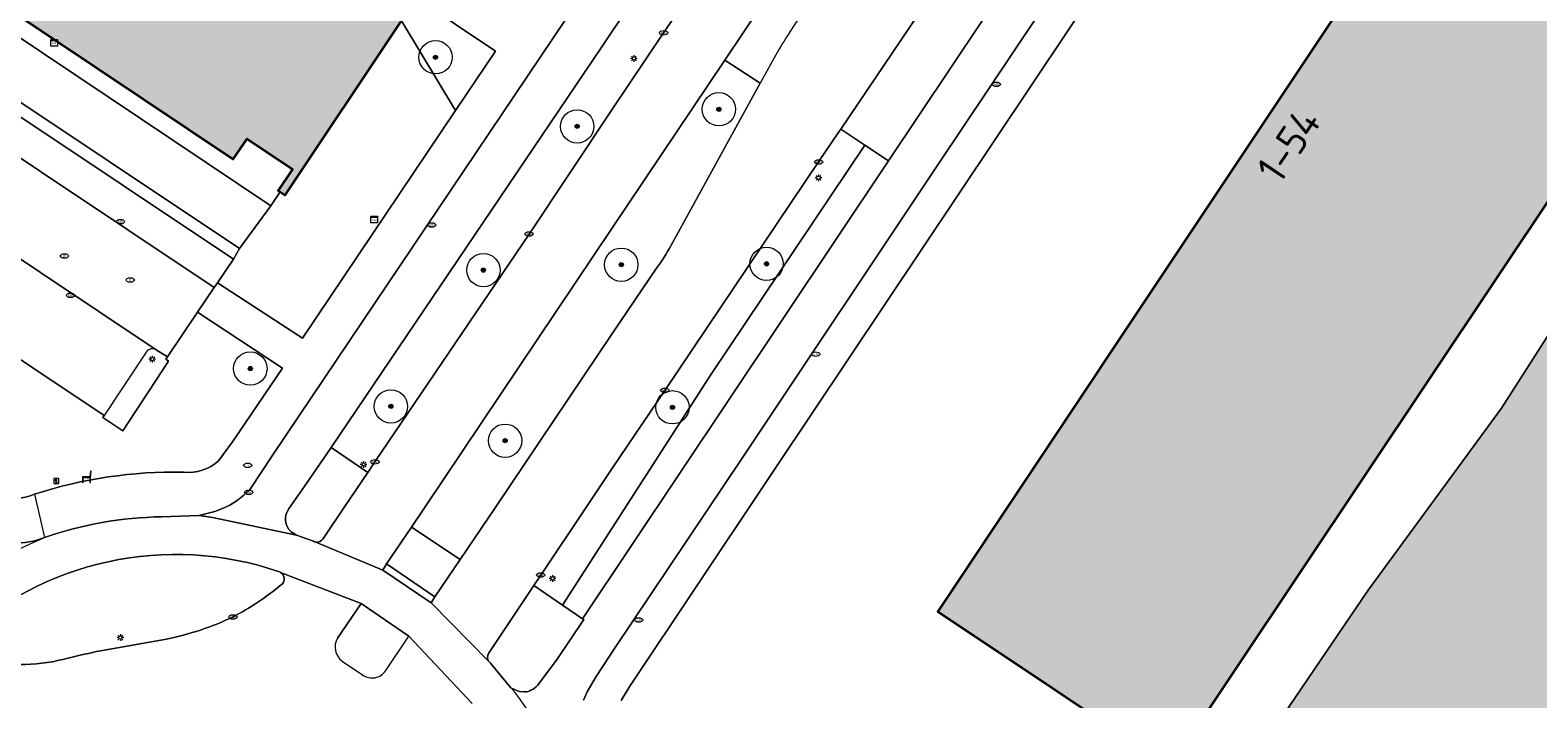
# Model space of a CAD drawing. Header units: metres. Extents: x 125349 to 128236, y 501602 to 503797.
# Tile 307 of 656: x 126465 to 126555, y 502238 to 502279. Entities that reach past the tile are written whole.
import ezdxf
from ezdxf.enums import TextEntityAlignment as Align

# ---------------------------------------------------------------- set-up
doc = ezdxf.new("R2010")
doc.units = ezdxf.units.M
doc.layers.get('0').update_dxf_attribs({"linetype": 'CONTINUOUS'})
for name, color, linetype, lineweight in [('B-WE-GR-BEPLANTING_CULTUUR_BODEMBEDEKKER-GV', 90, 'CONTINUOUS', 18), ('B-WE-GR-BEPLANTING_CULTUUR_BOSPLANTSOEN-GV', 90, 'CONTINUOUS', 18), ('B-WE-GR-BEPLANTING_CULTUUR_HEESTERS-GV', 90, 'CONTINUOUS', 18), ('B-WE-GR-BEPLANTING_CULTUUR_VASTE PLANTENVAK-GV', 90, 'CONTINUOUS', 18), ('B-WE-GR-BOOM-S-500', 90, 'CONTINUOUS', 18), ('B-WE-GR-GROENVOORZIENING-GV', 80, 'CONTINUOUS', 18), ('B-WE-IE-MEUBILAIR-S', 7, 'CONTINUOUS', 18), ('B-WE-IE-MEUBILAIR_WEGMEUBILAIR-S', 7, 'CONTINUOUS', 18), ('B-WE-OG-BEBOUWING-GV', 7, 'CONTINUOUS', 35), ('B-WE-OG-BEBOUWING-T18', 10, 'CONTINUOUS', 18), ('B-WE-OG-TERREIN_BEGROEID-GV', 7, 'CONTINUOUS', 18), ('B-WE-OG-TERREIN_ERF-GV', 7, 'CONTINUOUS', 18), ('B-WE-OG-WATER-GV', 130, 'CONTINUOUS', 18), ('B-WE-VH-GESLOTENVERHARDING_ASFALT-GV', 10, 'CONTINUOUS', 18), ('B-WE-VH-OPENVERHARDING-GV', 90, 'CONTINUOUS', 18), ('B-WE-VH-OPENVERHARDING_BETONELEMENT-GV', 90, 'CONTINUOUS', 18), ('B-WE-VH-OPENVERHARDING_TEGEL-GV', 90, 'CONTINUOUS', 18)]:
    doc.layers.add(name, color=color, linetype=linetype, lineweight=lineweight)
doc.layers.add('B-WE-OG-BEBOUWING-V', color=7, linetype='CONTINUOUS', lineweight=18, true_color=0xcc646e)
doc.layers.add('B-WE-OG-WATER-V', color=7, linetype='CONTINUOUS', lineweight=18, true_color=0xbee8ff)
doc.styles.add('NLCS-ISO', font='NLCS-ISO.ttf')
doc.styles.add('NLCS-ISO-M1000-T18', font='NLCS-ISO.ttf', dxfattribs={"height": 1.8})

# ---------------------------------------------------------------- blocks, each defined once
blk = doc.blocks.new('SIE-MEUBILAIR_BORD_INFORMATIE-SO')
h = blk.add_hatch(color=256)
h.dxf.hatch_style = 1
h.paths.add_polyline_path([(0.13, 0.2), (-0.33, 0.2), (-0.33, 0.08), (-0.13, 0.08), (-0.13, -0.65), (0.13, -0.65)])
h = blk.add_hatch(color=256)
h.dxf.hatch_style = 1
edge = h.paths.add_edge_path()
edge.add_arc((0, 0.5), 0.149, 0, 360)
for points in [[(-0.75, -0.75), (0.75, -0.75), (0.75, 0.75), (-0.75, 0.75)], [(0.13, 0.2), (-0.33, 0.2), (-0.33, 0.08), (-0.13, 0.08), (-0.13, -0.65), (0.13, -0.65)]]:
    blk.add_lwpolyline(points, close=True)
blk.add_circle((0, 0.5), 0.149)
blk = doc.blocks.new('SIE-MEUBILAIR_KAST_CAI-SO')
for points in [[(-1, 1), (1, 1), (1, 0.84), (-1, 0.84)], [(-1, 0.76), (1, 0.76), (1, -1), (-1, -1)]]:
    blk.add_lwpolyline(points, close=True)
at = {"style": 'NLCS-ISO'}
blk.add_text('cai', height=0.75, dxfattribs=at).set_placement((0, 0), align=Align.MIDDLE_CENTER)
blk = doc.blocks.new('SIE-MEUBILAIR_PAAL_LICHTMAST-SO')
for points in [[(-0.62, 0), (-1, 0)], [(-0.71, 0.71), (-0.44, 0.44)], [(0, 1), (0, 0.62)], [(0.44, 0.44), (0.71, 0.71)], [(1, 0), (0.62, 0)], [(-0.71, -0.71), (-0.44, -0.44)], [(0, -0.62), (0, -1)], [(0.44, -0.44), (0.71, -0.71)]]:
    blk.add_lwpolyline(points)
blk.add_circle((0, 0), 0.5)
blk = doc.blocks.new('SIE-MEUBILAIR_PUT_KOLK-SO')
blk.add_ellipse((0, 0), major_axis=(1.25, 0), ratio=0.54)
at = {"style": 'NLCS-ISO'}
blk.add_text('klk', height=0.75, dxfattribs=at).set_placement((0.03, 0), align=Align.MIDDLE_CENTER)
blk = doc.blocks.new('SIE-MEUBILAIR_PUT_DRAINAGEPUT-SO')
blk.add_ellipse((0, 0), major_axis=(1.25, 0), ratio=0.54)
at = {"style": 'NLCS-ISO'}
blk.add_text('dr', height=0.75, dxfattribs=at).set_placement((0.03, 0), align=Align.MIDDLE_CENTER)
blk = doc.blocks.new('SIE-MEUBILAIR_PUT_RIOOLPUT-SO')
blk.add_ellipse((0, 0), major_axis=(1.25, 0), ratio=0.54)
at = {"style": 'NLCS-ISO'}
blk.add_text('ri', height=0.75, dxfattribs=at).set_placement((-0.04, 0.07), align=Align.MIDDLE_CENTER)
blk = doc.blocks.new('SIE-WEG_ZITBANK-SO')
at = {"color": 0, "linetype": 'ByBlock', "lineweight": 18}
blk.add_lwpolyline([(-0.91, -1.63), (-0.91, -0.2), (1.09, -0.2), (1.09, -1.63), (1.29, -1.63), (1.29, -0.21), (1.54, 1.78), (1.33, 1.78), (1.11, 0), (-1.11, 0), (-1.11, -1.63)], close=True, dxfattribs=at)
blk = doc.blocks.new('SGR-BOOM_01-SO')
at = {"linetype": 'ByBlock', "lineweight": 18}
h = blk.add_hatch(color=0, dxfattribs=at)
h.dxf.hatch_style = 1
edge = h.paths.add_edge_path()
edge.add_arc((0, 0), 0.25, 0, 360)
at = {"color": 0, "linetype": 'ByBlock', "lineweight": 18}
for radius in [2, 0.25]:
    blk.add_circle((0, 0), radius, dxfattribs=at)

msp = doc.modelspace()

# ---------------------------------------------------------------- hatches: boundary and pattern name
at = {"layer": 'B-WE-OG-BEBOUWING-V'}
for points in [[(126567.357, 502323.781), (126554.467, 502304.416), (126558.229, 502301.915), (126519.497, 502243.735), (126533.452, 502234.414), (126572.242, 502292.594), (126572.363, 502292.514), (126587.039, 502314.562), (126582.554, 502317.541), (126582.506, 502317.465)], [(126488.262, 502280.532), (126488.362, 502280.681), (126488.091, 502280.856), (126487.944, 502280.951), (126487.071, 502279.607), (126484.333, 502281.431), (126485.153, 502282.662), (126460.069, 502299.46), (126461.766, 502302.119), (126458.156, 502304.55), (126458.757, 502305.465), (126455.666, 502307.498), (126455.064, 502306.583), (126449.22, 502310.517), (126447.467, 502307.852), (126444.709, 502309.696), (126443.887, 502308.465), (126440.727, 502310.576), (126441.602, 502311.885), (126441.344, 502312.087), (126441.189, 502312.207), (126440.23, 502310.772), (126433.194, 502300.244), (126433.325, 502300.157), (126433.606, 502299.969), (126434.486, 502301.287), (126437.646, 502299.176), (126436.823, 502297.945), (126477.261, 502270.865), (126478.086, 502272.099), (126480.813, 502270.277), (126479.952, 502268.988), (126480.069, 502268.91), (126480.363, 502268.713), (126487.346, 502279.16)]]:
    msp.add_hatch(color=256, dxfattribs=at).paths.add_polyline_path(points)
at = {"layer": 'B-WE-OG-WATER-V'}
msp.add_hatch(color=256, dxfattribs=at).paths.add_polyline_path([(126517.754, 502205.834), (126518.355, 502205.385), (126520.81, 502203.713), (126525.019, 502200.848), (126526.118, 502200.1), (126527.292, 502199.3), (126531.528, 502196.411), (126538.631, 502199.088), (126539.801, 502199.687), (126540.966, 502205.842), (126546.793, 502214.563), (126544.61, 502216.02), (126549.53, 502223.66), (126551.841, 502222.118), (126552.458, 502223.042), (126560.626, 502235.266), (126567.061, 502244.906), (126565.03, 502246.26), (126569.91, 502253.94), (126572.111, 502252.472), (126592.426, 502282.906), (126607.678, 502305.756), (126608.768, 502312.268), (126608.477, 502312.464), (126601.522, 502317.156), (126595.971, 502320.901), (126588.518, 502316.854), (126591.902, 502314.753), (126562.163, 502269.817), (126553.291, 502255.928), (126545.29, 502245), (126538.44, 502234.9), (126531.633, 502224.174), (126525.27, 502214.997), (126521.17, 502209.552)])

# ---------------------------------------------------------------- linework, layer by layer
at = {"layer": 'B-WE-GR-BEPLANTING_CULTUUR_BODEMBEDEKKER-GV', "flags": 128}
for points in [[(126502.337, 502282.013), (126500, 502278.56), (126499.323, 502277.559), (126483.126, 502253.562), (126485.322, 502252.077), (126485.751, 502252.711), (126494.989, 502266.378), (126500, 502273.88), (126503.053, 502278.451), (126504.327, 502280.302)], [(126503.486, 502265.67), (126508.849, 502275.437), (126506.724, 502276.813), (126500, 502266.778), (126488.757, 502250), (126487.948, 502248.793), (126490.87, 502246.845)], [(126490.87, 502246.845), (126492.99, 502250), (126500, 502260.434), (126502.622, 502264.336)]]:
    msp.add_lwpolyline(points, dxfattribs=at)
at = {"layer": 'B-WE-GR-BEPLANTING_CULTUUR_BODEMBEDEKKER-GV'}
msp.add_lwpolyline([(126502.622, 502264.336, 0.0527), (126503.486, 502265.67)], format="xyb", dxfattribs=at)
at = {"layer": 'B-WE-GR-BEPLANTING_CULTUUR_BOSPLANTSOEN-GV', "flags": 128}
msp.add_lwpolyline([(126477.274, 502264.877), (126476.31, 502263.449), (126481.406, 502260.124), (126490.58, 502273.793), (126487.346, 502279.16), (126480.363, 502268.713), (126480.069, 502268.91), (126479.505, 502268.073), (126477.642, 502265.507)], close=True, dxfattribs=at)
at = {"layer": 'B-WE-GR-BEPLANTING_CULTUUR_HEESTERS-GV', "flags": 128}
for points in [[(126479.505, 502268.073), (126480.069, 502268.91), (126479.952, 502268.988), (126480.813, 502270.277), (126478.086, 502272.099), (126477.261, 502270.865), (126436.823, 502297.945), (126437.646, 502299.176), (126434.486, 502301.287), (126433.606, 502299.969), (126433.325, 502300.157), (126433.11, 502299.796), (126432.855, 502299.368)], [(126477.642, 502265.507), (126479.505, 502268.073), (126432.855, 502299.368), (126431.031, 502296.64), (126477.641, 502265.507)], [(126487.346, 502279.16), (126490.58, 502273.793), (126492.98, 502277.343), (126488.262, 502280.532)]]:
    msp.add_lwpolyline(points, close=True, dxfattribs=at)
msp.add_lwpolyline([(126476.378, 502252.776), (126477.214, 502253.912), (126480.217, 502258.328), (126475.122, 502261.689), (126473.308, 502259.003), (126473.226, 502258.865), (126473.386, 502258.742), (126470.638, 502254.562), (126469.43, 502255.362), (126469.519, 502255.497), (126456.735, 502264.037), (126456.33, 502263.443), (126456.225, 502261.678), (126457.785, 502254.27), (126458.727, 502252.487)], dxfattribs=at)
at = {"layer": 'B-WE-GR-BEPLANTING_CULTUUR_HEESTERS-GV'}
for points in [[(126465.342, 502250.766, -0.083463), (126474.281, 502252.09)], [(126474.281, 502252.09, 0.216413), (126476.378, 502252.776)], [(126463.161, 502250.704, 0.198084), (126465.342, 502250.766)]]:
    msp.add_lwpolyline(points, format="xyb", dxfattribs=at)
at = {"layer": 'B-WE-GR-BEPLANTING_CULTUUR_VASTE PLANTENVAK-GV', "flags": 128}
msp.add_lwpolyline([(126496.988, 502244.113), (126505.909, 502257.964), (126515.127, 502271.707), (126513.676, 502272.671), (126513.567, 502272.51), (126512.35, 502270.702), (126503.126, 502256.998), (126500, 502252.339), (126498.43, 502250), (126495.689, 502245.915), (126495.268, 502245.281)], close=True, dxfattribs=at)
at = {"layer": 'B-WE-GR-GROENVOORZIENING-GV'}
for points in [[(126480.028, 502246.109, 0.2803), (126460.678, 502241.903)], [(126480.096, 502246.076, 0.047263), (126480.028, 502246.109)], [(126480.121, 502245.32, 0.551597), (126480.096, 502246.076)], [(126477.24, 502243.396, 0.048515), (126480.121, 502245.32)], [(126473.26, 502242.072, 0.058806), (126477.24, 502243.396)], [(126467.362, 502240.928, -0.010217), (126469.308, 502241.37)], [(126462.239, 502240.774, 0.116333), (126467.362, 502240.928)]]:
    msp.add_lwpolyline(points, format="xyb", dxfattribs=at)
at = {"layer": 'B-WE-GR-GROENVOORZIENING-GV', "flags": 128}
msp.add_lwpolyline([(126469.308, 502241.37), (126473.26, 502242.072)], dxfattribs=at)
at = {"layer": 'B-WE-OG-BEBOUWING-GV', "flags": 128}
msp.add_lwpolyline([(126567.357, 502323.781), (126554.467, 502304.416), (126558.229, 502301.915), (126519.497, 502243.735), (126533.452, 502234.414), (126572.242, 502292.594), (126572.363, 502292.514), (126587.039, 502314.562), (126582.554, 502317.541), (126582.506, 502317.465)], close=True, dxfattribs=at)
msp.add_lwpolyline([(126436.823, 502297.945), (126477.261, 502270.865), (126478.086, 502272.099), (126480.813, 502270.277), (126479.952, 502268.988), (126480.069, 502268.91), (126480.363, 502268.713), (126487.346, 502279.16), (126488.262, 502280.532), (126488.362, 502280.681), (126488.091, 502280.856), (126487.944, 502280.951), (126487.071, 502279.607), (126484.333, 502281.431), (126485.153, 502282.662), (126460.069, 502299.46)], dxfattribs=at)
at = {"layer": 'B-WE-OG-TERREIN_BEGROEID-GV', "flags": 128}
msp.add_lwpolyline([(126516.541, 502270.769), (126515.127, 502271.707), (126505.909, 502257.964), (126496.988, 502244.113), (126498.199, 502243.291), (126507.013, 502256.494)], close=True, dxfattribs=at)
at = {"layer": 'B-WE-OG-TERREIN_ERF-GV', "flags": 128}
msp.add_lwpolyline([(126567.357, 502323.781), (126582.506, 502317.465), (126582.554, 502317.541), (126587.039, 502314.562), (126572.363, 502292.514), (126572.242, 502292.594), (126533.452, 502234.414), (126519.497, 502243.735), (126558.229, 502301.915), (126554.467, 502304.416)], close=True, dxfattribs=at)
for points in [[(126555.51, 502322.504), (126555.427, 502322.407), (126555.223, 502322.143), (126554.454, 502321.011), (126550.551, 502314.781), (126547.106, 502309.32), (126543.974, 502304.309), (126530.175, 502282.912), (126529.511, 502281.909), (126509.786, 502252.369), (126509.101, 502251.344), (126501.037, 502239.254), (126500.507, 502238.396)], [(126538.44, 502234.9), (126545.29, 502245), (126553.291, 502255.928), (126562.163, 502269.817)]]:
    msp.add_lwpolyline(points, dxfattribs=at)
at = {"layer": 'B-WE-OG-WATER-GV', "flags": 128}
msp.add_lwpolyline([(126562.163, 502269.817), (126553.291, 502255.928), (126545.29, 502245), (126538.44, 502234.9), (126531.633, 502224.174), (126525.27, 502214.997), (126521.17, 502209.552), (126517.754, 502205.834), (126518.355, 502205.385), (126520.81, 502203.713), (126525.019, 502200.848), (126526.118, 502200.1), (126527.292, 502199.3), (126531.528, 502196.411), (126538.631, 502199.088), (126539.801, 502199.687), (126540.966, 502205.842), (126546.793, 502214.563), (126544.61, 502216.02), (126549.53, 502223.66), (126551.841, 502222.118), (126552.458, 502223.042), (126560.626, 502235.266)], dxfattribs=at)
at = {"layer": 'B-WE-VH-GESLOTENVERHARDING_ASFALT-GV', "flags": 128}
for points in [[(126482.213, 502247.888), (126486.224, 502246.215), (126486.437, 502246.582), (126487.948, 502248.793), (126488.757, 502250), (126500, 502266.778), (126506.724, 502276.813), (126525.271, 502304.491), (126540.674, 502327.46), (126542.965, 502330.911), (126543.194, 502331.24), (126539.85, 502334.232)], [(126498.246, 502238.413), (126498.479, 502238.9), (126499.016, 502239.829), (126500.107, 502241.499), (126507.756, 502252.929), (126519.533, 502270.593), (126528.485, 502283.986), (126535.68, 502295.119), (126541.209, 502303.737), (126547.855, 502314.282), (126553.201, 502322.733), (126553.479, 502323.162), (126553.783, 502323.576), (126554.112, 502323.972), (126554.463, 502324.349), (126554.836, 502324.704), (126555.228, 502325.036), (126555.638, 502325.342)], [(126492.563, 502241.202), (126495.268, 502245.281), (126495.689, 502245.915), (126498.43, 502250), (126500, 502252.339), (126503.126, 502256.998), (126512.35, 502270.702), (126513.567, 502272.51), (126513.676, 502272.671), (126520.368, 502282.608), (126526.84, 502293.028), (126526.929, 502293.171), (126528.547, 502295.775), (126530.582, 502299.138), (126532.952, 502302.649), (126537.017, 502308.773), (126541.553, 502315.605), (126541.572, 502315.634), (126546.253, 502322.688), (126546.715, 502323.373), (126546.822, 502323.532)], [(126543.375, 502311.989), (126540.049, 502306.748), (126533.485, 502296.548), (126529.924, 502291.023), (126526.176, 502285.19), (126525.836, 502284.689), (126516.541, 502270.769), (126507.013, 502256.494), (126498.199, 502243.291), (126498.27, 502243.242), (126496.676, 502240.861), (126495.488, 502239.297), (126495.415, 502239.216), (126495.332, 502239.143), (126495.242, 502239.077), (126495.144, 502239.021), (126495.042, 502238.974), (126494.937, 502238.937), (126494.829, 502238.912), (126494.721, 502238.899), (126494.401, 502238.929), (126493.929, 502239.129)], [(126527.817, 502302.683), (126525.271, 502304.491), (126506.724, 502276.813), (126508.849, 502275.437)], [(126510.597, 502278.458), (126519.936, 502292.721)], [(126504.327, 502280.302), (126503.053, 502278.451), (126500, 502273.88), (126494.989, 502266.378), (126485.751, 502252.711), (126485.322, 502252.077)], [(126509.761, 502277.099), (126508.849, 502275.437)], [(126508.849, 502275.437), (126503.486, 502265.67)], [(126502.622, 502264.336), (126500, 502260.434), (126492.99, 502250), (126490.87, 502246.845), (126489.339, 502244.609), (126489.126, 502244.242), (126492.577, 502240.734)], [(126485.322, 502252.077), (126485.316, 502252.068), (126483.919, 502250), (126482.619, 502248.077)], [(126482.068, 502247.94), (126481.059, 502248.311), (126476.01, 502249.362), (126475.223, 502249.497), (126472.956, 502249.412)], [(126489.126, 502244.242), (126486.224, 502246.215), (126482.213, 502247.888)], [(126483.517, 502242.128), (126484.918, 502244.208), (126480.096, 502246.076)], [(126480.096, 502246.076), (126484.918, 502244.208), (126487.782, 502242.25), (126491.578, 502238.208)], [(126484.918, 502244.208), (126483.517, 502242.128)], [(126487.782, 502242.25), (126484.918, 502244.208)], [(126493.929, 502239.129), (126493.907, 502239.157), (126492.679, 502240.623), (126492.577, 502240.734), (126489.126, 502244.242)], [(126473.26, 502242.072), (126469.308, 502241.37)], [(126486.397, 502240.185), (126487.782, 502242.25)], [(126491.578, 502238.208), (126487.782, 502242.25)], [(126483.785, 502240.757), (126485.006, 502239.921)]]:
    msp.add_lwpolyline(points, dxfattribs=at)
at = {"layer": 'B-WE-VH-GESLOTENVERHARDING_ASFALT-GV'}
for points in [[(126510.597, 502278.458, 0.010429), (126509.761, 502277.099)], [(126503.486, 502265.67, -0.0527), (126502.622, 502264.336)], [(126472.956, 502249.412, 0.078892), (126465.945, 502248.165)], [(126460.58, 502244.836, -0.084429), (126465.945, 502248.165)], [(126465.945, 502248.165, -0.192939), (126462.208, 502248.228)], [(126482.213, 502247.888, -0.096506), (126482.068, 502247.94)], [(126482.619, 502248.077, -0.303655), (126482.213, 502247.888)], [(126460.678, 502241.903, -0.2803), (126480.028, 502246.109)], [(126480.028, 502246.109, -0.047263), (126480.096, 502246.076)], [(126480.096, 502246.076, -0.551597), (126480.121, 502245.32)], [(126480.121, 502245.32, -0.048515), (126477.24, 502243.396)], [(126477.24, 502243.396, -0.058806), (126473.26, 502242.072)], [(126483.517, 502242.128, 0.398286), (126483.785, 502240.757)], [(126469.308, 502241.37, 0.010217), (126467.362, 502240.928)], [(126492.577, 502240.734, -0.294864), (126492.563, 502241.202)], [(126467.362, 502240.928, -0.116333), (126462.239, 502240.774)], [(126485.006, 502239.921, 0.425678), (126486.397, 502240.185)], [(126493.929, 502239.129, -0.081261), (126496.996, 502233.595)]]:
    msp.add_lwpolyline(points, format="xyb", dxfattribs=at)
at = {"layer": 'B-WE-VH-OPENVERHARDING-GV', "flags": 128}
for points in [[(126475.122, 502261.689), (126476.117, 502263.163), (126429.328, 502294.456), (126425.224, 502297.191), (126422.435, 502293.017), (126427.038, 502289.938), (126428.16, 502289.188), (126450.992, 502273.898), (126451.809, 502273.348), (126472.646, 502259.427), (126473.308, 502259.003)], [(126477.642, 502265.507), (126477.641, 502265.507), (126431.031, 502296.64), (126430.64, 502296.032), (126430.766, 502295.95), (126477.274, 502264.877)], [(126489.339, 502244.609), (126490.87, 502246.845), (126487.948, 502248.793), (126486.437, 502246.582)]]:
    msp.add_lwpolyline(points, close=True, dxfattribs=at)
for points in [[(126476.117, 502263.163), (126476.31, 502263.449), (126477.274, 502264.877), (126430.766, 502295.95)], [(126429.328, 502294.456), (126476.117, 502263.163)], [(126488.262, 502280.532), (126492.98, 502277.343), (126490.58, 502273.793), (126481.406, 502260.124), (126476.31, 502263.449), (126476.117, 502263.163), (126475.122, 502261.689)], [(126475.223, 502249.497), (126475.918, 502249.671), (126476.153, 502249.737), (126476.609, 502249.903), (126477.043, 502250.113), (126477.268, 502250.244), (126477.486, 502250.388), (126477.696, 502250.544), (126477.898, 502250.71), (126478.271, 502251.074), (126479.64, 502253.125), (126497.204, 502279.26)], [(126451.894, 502272.744), (126449.393, 502268.942), (126456.735, 502264.037), (126469.519, 502255.497)], [(126472.646, 502259.427), (126451.809, 502273.348)], [(126475.122, 502261.689), (126480.217, 502258.328), (126477.214, 502253.912), (126476.378, 502252.776)], [(126469.519, 502255.497), (126469.43, 502255.362), (126470.638, 502254.562), (126473.386, 502258.742), (126473.226, 502258.865), (126473.308, 502259.003), (126472.646, 502259.427)], [(126472.035, 502259.291), (126469.519, 502255.497)], [(126483.126, 502253.562), (126481.54, 502251.263), (126480.571, 502249.866), (126480.43, 502249.576)], [(126482.619, 502248.077), (126483.919, 502250), (126485.316, 502252.068), (126485.322, 502252.077), (126483.126, 502253.562)], [(126465.342, 502250.766), (126465.945, 502248.165)], [(126472.956, 502249.412), (126475.223, 502249.497)], [(126481.059, 502248.311), (126482.068, 502247.94)]]:
    msp.add_lwpolyline(points, dxfattribs=at)
at = {"layer": 'B-WE-VH-OPENVERHARDING-GV'}
for points in [[(126472.646, 502259.427, 0.408941), (126472.035, 502259.291)], [(126474.281, 502252.09, 0.083463), (126465.342, 502250.766)], [(126476.378, 502252.776, -0.216413), (126474.281, 502252.09)], [(126465.342, 502250.766, -0.198084), (126463.161, 502250.704)], [(126465.945, 502248.165, -0.078892), (126472.956, 502249.412)], [(126480.43, 502249.576, 0.391578), (126481.059, 502248.311)], [(126462.208, 502248.228, 0.192939), (126465.945, 502248.165)], [(126482.068, 502247.94, 0.096506), (126482.213, 502247.888)], [(126482.213, 502247.888, 0.303655), (126482.619, 502248.077)]]:
    msp.add_lwpolyline(points, format="xyb", dxfattribs=at)
at = {"layer": 'B-WE-VH-OPENVERHARDING_BETONELEMENT-GV', "flags": 128}
msp.add_lwpolyline([(126486.224, 502246.215), (126489.126, 502244.242), (126489.339, 502244.609), (126486.437, 502246.582)], close=True, dxfattribs=at)
at = {"layer": 'B-WE-VH-OPENVERHARDING_TEGEL-GV', "flags": 128}
for points in [[(126555.638, 502325.342), (126555.228, 502325.036), (126554.836, 502324.704), (126554.463, 502324.349), (126554.112, 502323.972), (126553.783, 502323.576), (126553.479, 502323.162), (126553.201, 502322.733), (126547.855, 502314.282), (126541.209, 502303.737), (126535.68, 502295.119), (126528.485, 502283.986), (126519.533, 502270.593), (126507.756, 502252.929), (126500.107, 502241.499), (126499.016, 502239.829), (126498.479, 502238.9), (126498.246, 502238.413)], [(126500.507, 502238.396), (126501.037, 502239.254), (126509.101, 502251.344), (126509.786, 502252.369), (126529.511, 502281.909), (126530.175, 502282.912), (126543.974, 502304.309), (126547.106, 502309.32), (126550.551, 502314.781), (126554.454, 502321.011), (126555.223, 502322.143), (126555.427, 502322.407), (126555.51, 502322.504)], [(126480.43, 502249.576), (126480.571, 502249.866), (126481.54, 502251.263), (126483.126, 502253.562), (126499.323, 502277.559), (126500, 502278.56), (126502.337, 502282.013)], [(126497.204, 502279.26), (126479.64, 502253.125), (126478.271, 502251.074), (126477.898, 502250.71), (126477.696, 502250.544), (126477.486, 502250.388), (126477.268, 502250.244), (126477.043, 502250.113), (126476.609, 502249.903), (126476.153, 502249.737), (126475.918, 502249.671), (126475.223, 502249.497), (126476.01, 502249.362), (126481.059, 502248.311)], [(126495.268, 502245.281), (126492.563, 502241.202)], [(126493.929, 502239.129), (126494.401, 502238.929), (126494.721, 502238.899), (126494.829, 502238.912), (126494.937, 502238.937), (126495.042, 502238.974), (126495.144, 502239.021), (126495.242, 502239.077), (126495.332, 502239.143), (126495.415, 502239.216), (126495.488, 502239.297), (126496.676, 502240.861), (126498.27, 502243.242), (126498.199, 502243.291), (126496.988, 502244.113), (126495.268, 502245.281)], [(126492.577, 502240.734), (126492.679, 502240.623), (126493.907, 502239.157), (126493.929, 502239.129)]]:
    msp.add_lwpolyline(points, dxfattribs=at)
msp.add_lwpolyline([(126516.541, 502270.769), (126525.836, 502284.689), (126526.176, 502285.19), (126529.924, 502291.023), (126528.39, 502292.021), (126526.84, 502293.028), (126520.368, 502282.608), (126513.676, 502272.671), (126515.127, 502271.707)], close=True, dxfattribs=at)
at = {"layer": 'B-WE-VH-OPENVERHARDING_TEGEL-GV'}
for points in [[(126481.059, 502248.311, -0.391578), (126480.43, 502249.576)], [(126492.563, 502241.202, 0.294864), (126492.577, 502240.734)]]:
    msp.add_lwpolyline(points, format="xyb", dxfattribs=at)

# ---------------------------------------------------------------- block references
at = {"layer": 'B-WE-GR-BOOM-S-500', "xscale": 0.5, "yscale": 0.5, "zscale": 0.5}
for p in [(126489.383, 502276.983), (126506.369, 502273.863), (126497.875, 502272.836), (126500.521, 502264.538), (126509.228, 502264.589), (126492.254, 502264.211), (126478.281, 502258.305), (126486.706, 502256.037), (126503.585, 502255.979), (126493.557, 502253.978)]:
    msp.add_blockref('SGR-BOOM_01-SO', p, dxfattribs=at)
at = {"layer": 'B-WE-IE-MEUBILAIR-S', "xscale": 0.2, "yscale": 0.2, "zscale": 0.2}
for name, p in [('SIE-MEUBILAIR_PUT_KOLK-SO', (126503.053, 502278.451)), ('SIE-MEUBILAIR_KAST_CAI-SO', (126466.517, 502277.847)), ('SIE-MEUBILAIR_PAAL_LICHTMAST-SO', (126501.276, 502276.91)), ('SIE-MEUBILAIR_PUT_KOLK-SO', (126523.001, 502275.361)), ('SIE-MEUBILAIR_PUT_KOLK-SO', (126512.35, 502270.702)), ('SIE-MEUBILAIR_PAAL_LICHTMAST-SO', (126512.342, 502269.753)), ('SIE-MEUBILAIR_KAST_CAI-SO', (126485.711, 502267.239)), ('SIE-MEUBILAIR_PUT_KOLK-SO', (126470.494, 502267.115)), ('SIE-MEUBILAIR_PUT_KOLK-SO', (126489.155, 502266.917)), ('SIE-MEUBILAIR_PUT_KOLK-SO', (126494.989, 502266.378)), ('SIE-MEUBILAIR_PUT_DRAINAGEPUT-SO', (126467.137, 502265.063)), ('SIE-MEUBILAIR_PUT_RIOOLPUT-SO', (126471.084, 502263.616)), ('SIE-MEUBILAIR_PUT_KOLK-SO', (126467.503, 502262.696)), ('SIE-MEUBILAIR_PUT_KOLK-SO', (126512.172, 502259.169)), ('SIE-MEUBILAIR_PAAL_LICHTMAST-SO', (126472.406, 502258.876)), ('SIE-MEUBILAIR_PUT_KOLK-SO', (126503.126, 502256.998)), ('SIE-MEUBILAIR_PUT_KOLK-SO', (126485.751, 502252.711)), ('SIE-MEUBILAIR_PUT_RIOOLPUT-SO', (126478.122, 502252.502)), ('SIE-MEUBILAIR_PAAL_LICHTMAST-SO', (126485.069, 502252.556)), ('SIE-MEUBILAIR_BORD_INFORMATIE-SO', (126466.647, 502251.552)), ('SIE-MEUBILAIR_PUT_KOLK-SO', (126478.189, 502250.882)), ('SIE-MEUBILAIR_PUT_KOLK-SO', (126495.689, 502245.915)), ('SIE-MEUBILAIR_PAAL_LICHTMAST-SO', (126496.404, 502245.714)), ('SIE-MEUBILAIR_PUT_KOLK-SO', (126477.237, 502243.401)), ('SIE-MEUBILAIR_PUT_KOLK-SO', (126501.562, 502243.22)), ('SIE-MEUBILAIR_PAAL_LICHTMAST-SO', (126470.496, 502242.16))]:
    msp.add_blockref(name, p, dxfattribs=at)
at = {"layer": 'B-WE-IE-MEUBILAIR_WEGMEUBILAIR-S', "xscale": 0.2, "yscale": 0.2, "zscale": 0.2}
msp.add_blockref('SIE-WEG_ZITBANK-SO', (126468.433, 502251.801), dxfattribs=at)

# ---------------------------------------------------------------- texts
at = {"layer": 'B-WE-OG-BEBOUWING-T18', "style": 'NLCS-ISO-M1000-T18'}
msp.add_text('1-54', height=1.8, rotation=56.2, dxfattribs=at).set_placement((126540.528, 502271.717), align=Align.MIDDLE)

doc.saveas('drawing.dxf')
